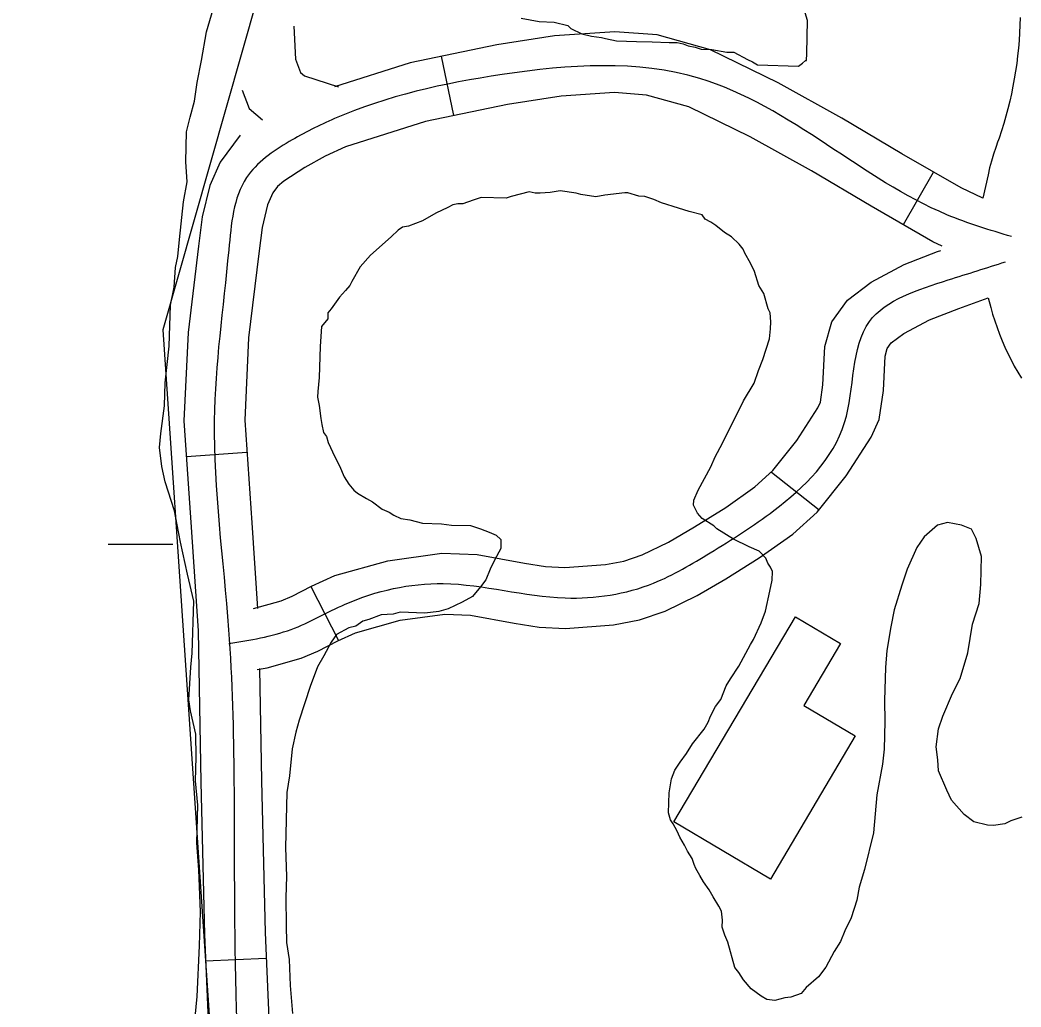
# Model space of a CAD drawing. Extents: x 3263578 to 3301413, y 764927 to 798602.
# Drawn here: x 3293880.5 to 3294375.3, y 785609.9 to 786097.8 of the extents above; entities that cross this region are included whole.
import ezdxf

# ---------------------------------------------------------------- set-up
doc = ezdxf.new("R2010")
doc.units = 0
for name, color, linetype in [('V-BLDG-OTLN', 7, 'Continuous'), ('V-ROAD-CNTR', 7, 'Continuous'), ('V-SITE-VEGE', 7, 'Continuous'), ('V-WETL-SWMP', 7, 'Continuous')]:
    doc.layers.add(name, color=color, linetype=linetype)

msp = doc.modelspace()

# ---------------------------------------------------------------- linework, layer by layer
at = {"layer": 'V-BLDG-OTLN'}
msp.add_lwpolyline([(3294203.72, 785701.39), (3294263.84, 785802.78), (3294286.08, 785789.58), (3294267.98, 785759.04), (3294293.38, 785743.98), (3294251.38, 785673.13)], close=True, dxfattribs=at)
at = {"layer": 'V-ROAD-CNTR'}
for p, q in [((3294094.87, 786050.55), (3294088.73, 786079.92)), ((3294317.13, 785996.68), (3294332.1, 786022.67)), ((3293992.63, 785883.98), (3293962.7, 785881.9)), ((3294251.94, 785874.3), (3294275.43, 785855.63)), ((3294024.15, 785817.8), (3294037.97, 785791.17)), ((3294002.13, 785633.84), (3293972.16, 785632.53))]:
    msp.add_line(p, q, dxfattribs=at)
for points in [[(3294374.86, 786099), (3294374.75, 786095.21), (3294374.58, 786091.42), (3294374.33, 786087.63), (3294374.01, 786083.85), (3294373.61, 786080.07), (3294373.14, 786076.31), (3294372.59, 786072.55), (3294371.97, 786068.81), (3294371.28, 786065.08), (3294370.52, 786061.36), (3294369.68, 786057.66), (3294368.77, 786053.97), (3294367.79, 786050.31), (3294366.74, 786046.66), (3294365.61, 786043.03), (3294364.41, 786039.39), (3294363.84, 786037.77)], [(3294015.76, 786094.74), (3294016.64, 786078.54), (3294019.16, 786071.81), (3294021.07, 786070.17), (3294037.89, 786064.76)], [(3294356.49, 786009.81), (3294345.63, 786014.88), (3294316.36, 786031.74), (3294286.65, 786049.31), (3294255.29, 786066.73), (3294221.8, 786083.06), (3294195.46, 786090.43), (3294174.48, 786092.02), (3294144.69, 786090.08), (3294116.09, 786085.64), (3294073.24, 786076.68), (3294035.9, 786064.84)], [(3293990.35, 786063.19), (3293993.77, 786054.07), (3294000.32, 786048.45)], [(3294336.36, 785986.1), (3294331.77, 785988.24), (3294301.24, 786005.83), (3294271.73, 786023.28), (3294241.42, 786040.12), (3294211.1, 786054.9), (3294190.23, 786060.74), (3294174.32, 786061.95), (3294147.98, 786060.23), (3294121.46, 786056.11), (3294080.86, 786047.63), (3294041.33, 786035.09), (3294031.29, 786030.52), (3294021.25, 786024.86), (3294010.85, 786018.23), (3294007.78, 786015.49), (3294005.44, 786012.32), (3294002.79, 786006.39), (3294000.14, 785995.2), (3293998.53, 785982.38), (3293993.42, 785940.79), (3293991.51, 785900.02), (3293995.04, 785849.18), (3293997.88, 785806.99)], [(3293989.22, 786040.89), (3293979.37, 786027.5), (3293974.25, 786016.07), (3293970.57, 786000.54), (3293968.75, 785986.08), (3293963.51, 785943.32), (3293961.47, 785899.68), (3293965.11, 785847.14), (3293968.57, 785795.81), (3293969.8, 785721.05), (3293971.58, 785645.74), (3293976.82, 785525.92), (3293983.23, 785406.22), (3293990.85, 785286.32), (3293998.54, 785166.52), (3294003.88, 785077.66), (3294005.27, 785053.09)], [(3294363.88, 786037.86), (3294362.78, 786034.76), (3294361.69, 786031.45), (3294360.7, 786028.1), (3294359.79, 786024.74), (3294358.97, 786021.35), (3294356.49, 786009.81)], [(3293995.89, 785806.88), (3294009.51, 785810.76), (3294014.95, 785813.02), (3294024.54, 785818), (3294036.1, 785823.2), (3294062.23, 785830.55), (3294088.98, 785834.27), (3294106.41, 785833.53), (3294129.84, 785829.26), (3294140.16, 785827.62), (3294149.73, 785827.15), (3294169.9, 785828.6), (3294178.99, 785830.38), (3294187.99, 785833.38), (3294200.97, 785839.72), (3294213.84, 785847.26), (3294229.33, 785856.91), (3294243.74, 785867.07), (3294252.58, 785875.1), (3294264.46, 785890.04), (3294274.87, 785906.05), (3294276.13, 785908.87), (3294277.4, 785917.56), (3294278.34, 785936.37), (3294281.7, 785948.66), (3294289.53, 785959.41), (3294301.25, 785968.31), (3294317.6, 785976.95), (3294334, 785983.38), (3294335.57, 785983.94)], [(3293997.76, 785776.76), (3294002.55, 785777.58), (3294019.42, 785782.39), (3294027.63, 785785.8), (3294037.61, 785790.98), (3294046.37, 785794.92), (3294068.39, 785801.12), (3294090.42, 785804.18), (3294103.07, 785803.65), (3294124.8, 785799.68), (3294137.06, 785797.74), (3294150.06, 785797.09), (3294173.88, 785798.81), (3294186.65, 785801.32), (3294199.36, 785805.54), (3294215.15, 785813.26), (3294229.35, 785821.58), (3294245.92, 785831.9), (3294262.54, 785843.62), (3294274.55, 785854.53), (3294288.83, 785872.49), (3294301.29, 785891.65), (3294305.21, 785900.4), (3294307.29, 785914.63), (3294308.14, 785931.6), (3294309.19, 785935.45), (3294311.18, 785938.19), (3294317.43, 785942.92), (3294330.13, 785949.63), (3294344.48, 785955.27), (3294359.11, 785960.44)], [(3294359.11, 785960.44), (3294360.31, 785955.79), (3294361.27, 785952.44), (3294362.32, 785949.11), (3294363.45, 785945.81), (3294364.66, 785942.55), (3294365.96, 785939.31), (3294367.34, 785936.11), (3294368.81, 785932.95), (3294370.35, 785929.82), (3294371.98, 785926.74), (3294373.68, 785923.7), (3294375.47, 785920.7)], [(3293998.88, 785777.23), (3293999.8, 785721.65), (3294001.56, 785646.75), (3294006.78, 785527.37), (3294013.18, 785407.98), (3294020.79, 785288.23), (3294028.48, 785168.38), (3294033.82, 785079.41), (3294038.89, 784990.17), (3294039.84, 784939.89), (3294040, 784890.69), (3294042.48, 784868.7), (3294045.22, 784844.92), (3294044.74, 784827.99), (3294040.69, 784803.75), (3294032.89, 784780.06), (3294015.83, 784742.76), (3293996.52, 784707.87), (3293966.11, 784659.77), (3293936.71, 784612.05), (3293914.79, 784572.56), (3293893.76, 784532.19)]]:
    msp.add_lwpolyline(points, dxfattribs=at)
for points in [[(3294370.58, 785990.76), (3294338.7, 786001.56), (3294279.19, 786036.29), (3294216.45, 786068.98), (3294118.77, 786070.87), (3294035.94, 786049.12), (3294013.53, 786037.73), (3293992.41, 786019.91), (3293983.64, 785984.23), (3293976.49, 785899.85), (3293983.56, 785796.44), (3293986.57, 785646.24), (3293998.2, 785407.1), (3294013.51, 785167.45), (3294023.9, 784989.6), (3294025, 784889.82), (3294030.2, 784844.27), (3294018.9, 784785.55), (3293983.61, 784715.52), (3293923.76, 784619.63), (3293880.46, 784539.12)], [(3293983.7, 785789.59), (3294014.47, 785796.58), (3294041.24, 785809.06), (3294089.7, 785819.22), (3294149.89, 785812.12), (3294193.67, 785819.46), (3294221.6, 785834.42), (3294253.14, 785855.35), (3294288.08, 785898.85), (3294300.35, 785948.8), (3294339.24, 785969.32), (3294367.58, 785978.31)]]:
    msp.add_spline(points, degree=3, dxfattribs=at)
at = {"layer": 'V-SITE-VEGE'}
for p, q in [((3294269.82, 786097.61), (3294266.67, 786108.06)), ((3293972.63, 786092.02), (3293975.92, 786103.27)), ((3294128.25, 786098.8), (3294137.08, 786097.06)), ((3294137.08, 786097.06), (3294144.47, 786096.85)), ((3294144.47, 786096.85), (3294151.33, 786095.16)), ((3294269.34, 786081.34), (3294269.82, 786097.61)), ((3293970.24, 786077.78), (3293972.63, 786092.02)), ((3294151.33, 786095.16), (3294152.77, 786093.64)), ((3294152.77, 786093.64), (3294158.12, 786091.02)), ((3294158.12, 786091.02), (3294163.02, 786089.89)), ((3294163.02, 786089.89), (3294167.93, 786089.25)), ((3294167.93, 786089.25), (3294169.89, 786088.7)), ((3294169.89, 786088.7), (3294175.28, 786087.55)), ((3294175.28, 786087.55), (3294185.14, 786087.27)), ((3294185.14, 786087.27), (3294193.03, 786087.03)), ((3294193.03, 786087.03), (3294201.41, 786086.79)), ((3294201.41, 786086.79), (3294205.35, 786086.67)), ((3294205.35, 786086.67), (3294208.3, 786086.09)), ((3294208.3, 786086.09), (3294210.73, 786085.03)), ((3294210.73, 786085.03), (3294214.17, 786084.44)), ((3294214.17, 786084.44), (3294217.1, 786083.36)), ((3294217.1, 786083.36), (3294222.52, 786083.21)), ((3294222.52, 786083.21), (3294229.89, 786082)), ((3294229.89, 786082), (3294233.34, 786081.91)), ((3294233.34, 786081.91), (3294240.14, 786078.25)), ((3294269.24, 786077.89), (3294269.34, 786081.34)), ((3293967.95, 786066.99), (3293970.24, 786077.78)), ((3294240.14, 786078.25), (3294242.58, 786077.19)), ((3294242.58, 786077.19), (3294245, 786075.64)), ((3294265.21, 786075.05), (3294267.22, 786076.47)), ((3294267.22, 786076.47), (3294268.75, 786077.9)), ((3294268.75, 786077.9), (3294269.24, 786077.89)), ((3294245, 786075.64), (3294265.21, 786075.05)), ((3293966.69, 786057.66), (3293967.95, 786066.99)), ((3293964.49, 786049.83), (3293966.69, 786057.66)), ((3293962.79, 786042.48), (3293964.49, 786049.83)), ((3293962.36, 786027.69), (3293962.79, 786042.48)), ((3293963.05, 786017.8), (3293962.36, 786027.69)), ((3293961.29, 786007.98), (3293963.05, 786017.8)), ((3294132.14, 786012.84), (3294123.2, 786010.63)), ((3294135.08, 786012.26), (3294132.14, 786012.84)), ((3294137.55, 786012.19), (3294135.08, 786012.26)), ((3294142.5, 786012.53), (3294137.55, 786012.19)), ((3294147.45, 786013.38), (3294142.5, 786012.53)), ((3294155.31, 786012.16), (3294147.45, 786013.38)), ((3294157.76, 786011.59), (3294155.31, 786012.16)), ((3294179.5, 786012.44), (3294169.59, 786011.25)), ((3294180.97, 786012.39), (3294179.5, 786012.44)), ((3294186.35, 786010.75), (3294180.97, 786012.39)), ((3293959.26, 785989.29), (3293961.29, 786007.98)), ((3294096.94, 786006.96), (3294094.46, 786006.54)), ((3294099.4, 786006.89), (3294096.94, 786006.96)), ((3294104.39, 786008.72), (3294099.4, 786006.89)), ((3294108.38, 786010.08), (3294104.39, 786008.72)), ((3294120.7, 786009.72), (3294108.38, 786010.08)), ((3294123.2, 786010.63), (3294120.7, 786009.72)), ((3294165.13, 786010.39), (3294157.76, 786011.59)), ((3294169.59, 786011.25), (3294165.13, 786010.39)), ((3294189.31, 786010.67), (3294186.35, 786010.75)), ((3294193.7, 786009.06), (3294189.31, 786010.67)), ((3294197.6, 786007.46), (3294193.7, 786009.06)), ((3294205.91, 786004.75), (3294197.6, 786007.46)), ((3294085.95, 786002.35), (3294079.43, 785998.59)), ((3294091.95, 786005.14), (3294085.95, 786002.35)), ((3294094.46, 786006.54), (3294091.95, 786005.14)), ((3294211.29, 786003.11), (3294205.91, 786004.75)), ((3294217.66, 786001.45), (3294211.29, 786003.11)), ((3294079.43, 785998.59), (3294072.44, 785995.84)), ((3294219.08, 785999.43), (3294217.66, 786001.45)), ((3294221.99, 785997.87), (3294219.08, 785999.43)), ((3294224.41, 785996.32), (3294221.99, 785997.87)), ((3294067.45, 785994.01), (3294063.9, 785990.66)), ((3294069.46, 785995.43), (3294067.45, 785994.01)), ((3294072.44, 785995.84), (3294069.46, 785995.43)), ((3294228.75, 785992.74), (3294224.41, 785996.32)), ((3294232.14, 785990.66), (3294228.75, 785992.74)), ((3293958.52, 785980.93), (3293959.26, 785989.29)), ((3294063.9, 785990.66), (3294053.76, 785981.59)), ((3294235.98, 785987.1), (3294232.14, 785990.66)), ((3294237.88, 785984.57), (3294235.98, 785987.1)), ((3294238.81, 785982.57), (3294237.88, 785984.57)), ((3294241.62, 785977.56), (3294238.81, 785982.57)), ((3293957.37, 785975.53), (3293958.52, 785980.93)), ((3294053.76, 785981.59), (3294048.66, 785975.82)), ((3294243.48, 785973.55), (3294241.62, 785977.56)), ((3293956.59, 785965.69), (3293957.37, 785975.53)), ((3294048.66, 785975.82), (3294044.5, 785968.54)), ((3294245.74, 785966.58), (3294243.48, 785973.55)), ((3294044.5, 785968.54), (3294043.46, 785966.59)), ((3293954.85, 785956.86), (3293956.59, 785965.69)), ((3294041.41, 785964.19), (3294038.35, 785960.82)), ((3294043.46, 785966.59), (3294041.41, 785964.19)), ((3294248.09, 785962.57), (3294245.74, 785966.58)), ((3294250.34, 785955.1), (3294248.09, 785962.57)), ((3294038.35, 785960.82), (3294034.23, 785955.02)), ((3293954.26, 785936.65), (3293954.85, 785956.86)), ((3294032.7, 785953.09), (3294032.61, 785950.14)), ((3294034.23, 785955.02), (3294032.7, 785953.09)), ((3294251.27, 785953.1), (3294250.34, 785955.1)), ((3294251.63, 785948.65), (3294251.27, 785953.1)), ((3294032.61, 785950.14), (3294029.54, 785946.28)), ((3294251.53, 785945.2), (3294251.63, 785948.65)), ((3294029.54, 785946.28), (3294028.76, 785936.43)), ((3294250.89, 785940.28), (3294251.53, 785945.2)), ((3294247.63, 785930.01), (3294250.89, 785940.28)), ((3293952.25, 785918.45), (3293954.26, 785936.65)), ((3294028.76, 785936.43), (3294028.31, 785921.15)), ((3294245.5, 785924.65), (3294247.63, 785930.01)), ((3294243.34, 785918.3), (3294245.5, 785924.65)), ((3293951.91, 785907.11), (3293952.25, 785918.45)), ((3294028.31, 785921.15), (3294027.61, 785914.27)), ((3294238.15, 785909.57), (3294243.34, 785918.3)), ((3294027.61, 785914.27), (3294027.52, 785911.31)), ((3294027.52, 785911.31), (3294028.39, 785907.34)), ((3294227.67, 785888.66), (3294238.15, 785909.57)), ((3293950.03, 785893.35), (3293951.91, 785907.11)), ((3294028.39, 785907.34), (3294029.19, 785900.9)), ((3294029.19, 785900.9), (3294029.6, 785897.93)), ((3294029.6, 785897.93), (3294030.47, 785893.95)), ((3293949.33, 785886.46), (3293950.03, 785893.35)), ((3294030.47, 785893.95), (3294031.89, 785891.94)), ((3294031.89, 785891.94), (3294032.79, 785888.95)), ((3294032.79, 785888.95), (3294036.04, 785881.95)), ((3294224.02, 785881.86), (3294227.67, 785888.66)), ((3293950.54, 785877.06), (3293949.33, 785886.46)), ((3294036.04, 785881.95), (3294038.37, 785877.44)), ((3294221.9, 785876.99), (3294224.02, 785881.86)), ((3293952.29, 785869.6), (3293950.54, 785877.06)), ((3294038.37, 785877.44), (3294040.68, 785871.95)), ((3294215.64, 785865.33), (3294221.9, 785876.99)), ((3293956.8, 785855.16), (3293952.29, 785869.6)), ((3294040.68, 785871.95), (3294043.04, 785868.42)), ((3294043.04, 785868.42), (3294045.42, 785865.39)), ((3294045.42, 785865.39), (3294047.35, 785863.85)), ((3294047.35, 785863.85), (3294051.71, 785861.26)), ((3294213.52, 785860.46), (3294215.64, 785865.33)), ((3294051.71, 785861.26), (3294054.63, 785859.69)), ((3294054.63, 785859.69), (3294059.46, 785856.1)), ((3294213.45, 785858), (3294213.52, 785860.46)), ((3293958.08, 785848.22), (3293956.8, 785855.16)), ((3294059.46, 785856.1), (3294062.86, 785854.52)), ((3294062.86, 785854.52), (3294065.28, 785852.97)), ((3294215.3, 785853.99), (3294213.45, 785858)), ((3294217.7, 785851.46), (3294215.3, 785853.99)), ((3294065.28, 785852.97), (3294068.69, 785851.39)), ((3294068.69, 785851.39), (3294073.11, 785850.77)), ((3294073.11, 785850.77), (3294079.48, 785849.1)), ((3294079.48, 785849.1), (3294088.84, 785848.82)), ((3294088.84, 785848.82), (3294093.76, 785848.18)), ((3294223.51, 785847.83), (3294217.7, 785851.46)), ((3294339.01, 785849.38), (3294334.04, 785848.04)), ((3294345.88, 785848.19), (3294339.01, 785849.38)), ((3293959.81, 785839.78), (3293958.08, 785848.22)), ((3294093.76, 785848.18), (3294103.13, 785847.91)), ((3294103.13, 785847.91), (3294108.01, 785846.29)), ((3294108.01, 785846.29), (3294112.41, 785844.68)), ((3294112.41, 785844.68), (3294115.81, 785843.1)), ((3294224.95, 785846.31), (3294223.51, 785847.83)), ((3294233.18, 785841.14), (3294224.95, 785846.31)), ((3294334.04, 785848.04), (3294327.46, 785842.32)), ((3294350.75, 785846.07), (3294345.88, 785848.19)), ((3294353.09, 785841.57), (3294350.75, 785846.07)), ((3293963.29, 785823.89), (3293959.81, 785839.78)), ((3294115.81, 785843.1), (3294118.22, 785841.05)), ((3294118.22, 785841.05), (3294118.09, 785836.62)), ((3294240.97, 785837.45), (3294233.18, 785841.14)), ((3294327.46, 785842.32), (3294323.84, 785836.99)), ((3294355.79, 785832.6), (3294353.09, 785841.57)), ((3294118.09, 785836.62), (3294114.96, 785830.79)), ((3294245.84, 785835.33), (3294240.97, 785837.45)), ((3294249.19, 785831.78), (3294245.84, 785835.33)), ((3294323.84, 785836.99), (3294319.09, 785826.28)), ((3294114.96, 785830.79), (3294112.86, 785826.41)), ((3294250.1, 785829.29), (3294249.19, 785831.78)), ((3294251.52, 785827.27), (3294250.1, 785829.29)), ((3294355.38, 785818.8), (3294355.79, 785832.6)), ((3293966.34, 785810.48), (3293963.29, 785823.89)), ((3294112.86, 785826.41), (3294110.73, 785821.04)), ((3294252.45, 785825.27), (3294251.52, 785827.27)), ((3294252.32, 785820.84), (3294252.45, 785825.27)), ((3294319.09, 785826.28), (3294316.39, 785818.46)), ((3294110.73, 785821.04), (3294108.16, 785817.66)), ((3294251.18, 785815.44), (3294252.32, 785820.84)), ((3294354.61, 785809.45), (3294355.38, 785818.8)), ((3294108.16, 785817.66), (3294104.07, 785812.85)), ((3294248.92, 785805.64), (3294251.18, 785815.44)), ((3294316.39, 785818.46), (3294312.58, 785806.24)), ((3293965.59, 785784.84), (3293966.34, 785810.48)), ((3294099.06, 785810.04), (3294092.05, 785806.79)), ((3294104.07, 785812.85), (3294099.06, 785810.04)), ((3294351.35, 785799.18), (3294354.61, 785809.45)), ((3294064.84, 785804.13), (3294058.91, 785803.81)), ((3294068.32, 785805.02), (3294064.84, 785804.13)), ((3294080.64, 785804.66), (3294068.32, 785805.02)), ((3294087.57, 785805.44), (3294080.64, 785804.66)), ((3294092.05, 785806.79), (3294087.57, 785805.44)), ((3294246.77, 785799.78), (3294248.92, 785805.64)), ((3294312.58, 785806.24), (3294310.86, 785797.9)), ((3294049.93, 785800.62), (3294046.41, 785798.26)), ((3294052.92, 785801.52), (3294049.93, 785800.62)), ((3294058.91, 785803.81), (3294052.92, 785801.52)), ((3294243.08, 785791.51), (3294246.77, 785799.78)), ((3294348.96, 785784.95), (3294351.35, 785799.18)), ((3294036.91, 785794.1), (3294034.33, 785790.23)), ((3294042.93, 785797.37), (3294036.91, 785794.1)), ((3294046.41, 785798.26), (3294042.93, 785797.37)), ((3294310.86, 785797.9), (3294309.03, 785786.11)), ((3294034.33, 785790.23), (3294030.68, 785783.43)), ((3294235.78, 785778.4), (3294241.52, 785789.08)), ((3294241.52, 785789.08), (3294243.08, 785791.51)), ((3293964.9, 785777.96), (3293965.59, 785784.84)), ((3294309.03, 785786.11), (3294308.29, 785777.75)), ((3294345.14, 785772.23), (3294348.96, 785784.95)), ((3294030.68, 785783.43), (3294027.56, 785778.09)), ((3293963.93, 785761.7), (3293964.9, 785777.96)), ((3294027.56, 785778.09), (3294023.82, 785768.33)), ((3294231.65, 785772.1), (3294235.78, 785778.4)), ((3294308.29, 785777.75), (3294307.81, 785761.48)), ((3294229.58, 785768.71), (3294231.65, 785772.1)), ((3294341.47, 785764.94), (3294345.14, 785772.23)), ((3294023.82, 785768.33), (3294018.4, 785751.72)), ((3294226.91, 785761.88), (3294229.58, 785768.71)), ((3294336.7, 785753.73), (3294341.47, 785764.94)), ((3293964.76, 785756.25), (3293963.93, 785761.7)), ((3294224.34, 785758.5), (3294226.91, 785761.88)), ((3294307.81, 785761.48), (3294308, 785751.12)), ((3293967.38, 785744.83), (3293964.76, 785756.25)), ((3294221.73, 785753.65), (3294224.34, 785758.5)), ((3294018.4, 785751.72), (3294016.75, 785745.84)), ((3294218.59, 785747.32), (3294220.66, 785750.72)), ((3294220.66, 785750.72), (3294221.73, 785753.65)), ((3294308, 785751.12), (3294307.6, 785737.31)), ((3294334.54, 785747.38), (3294336.7, 785753.73)), ((3293967.54, 785733.47), (3293967.38, 785744.83)), ((3294016.75, 785745.84), (3294015.02, 785737.51)), ((3294212.95, 785740.09), (3294218.59, 785747.32)), ((3294333.29, 785738.53), (3294334.54, 785747.38)), ((3294209.85, 785735.24), (3294212.95, 785740.09)), ((3294015.02, 785737.51), (3294013.65, 785724.23)), ((3294206.76, 785730.9), (3294209.85, 785735.24)), ((3294307.6, 785737.31), (3294306.89, 785729.93)), ((3294334.09, 785732.09), (3294333.29, 785738.53)), ((3293967.19, 785721.64), (3293967.54, 785733.47)), ((3294204.18, 785727.02), (3294206.76, 785730.9)), ((3294306.89, 785729.93), (3294303.98, 785714.72)), ((3294334.42, 785726.66), (3294334.09, 785732.09)), ((3294202.57, 785722.63), (3294204.18, 785727.02)), ((3294338.59, 785717.16), (3294334.42, 785726.66)), ((3293968.33, 785709.77), (3293967.19, 785721.64)), ((3294013.65, 785724.23), (3294012.42, 785715.88)), ((3294201.38, 785715.76), (3294202.57, 785722.63)), ((3294012.42, 785715.88), (3294011.62, 785688.76)), ((3294201.09, 785705.9), (3294201.38, 785715.76)), ((3294340.91, 785712.16), (3294338.59, 785717.16)), ((3294303.98, 785714.72), (3294302.44, 785696.02)), ((3294347.11, 785705.07), (3294340.91, 785712.16)), ((3293967.78, 785691.04), (3293968.33, 785709.77)), ((3294201.98, 785702.42), (3294201.09, 785705.9)), ((3294351.94, 785701.48), (3294347.11, 785705.07)), ((3294203.4, 785700.4), (3294201.98, 785702.42)), ((3294205.27, 785696.9), (3294203.4, 785700.4)), ((3294358.8, 785699.79), (3294351.94, 785701.48)), ((3294367.21, 785700.53), (3294361.76, 785699.71)), ((3294370.21, 785701.92), (3294367.21, 785700.53)), ((3294375.69, 785703.74), (3294370.21, 785701.92)), ((3294206.66, 785693.9), (3294205.27, 785696.9)), ((3294302.44, 785696.02), (3294297.96, 785677.9)), ((3294361.76, 785699.71), (3294358.8, 785699.79)), ((3293968.86, 785677.68), (3293967.78, 785691.04)), ((3294209.01, 785689.88), (3294206.66, 785693.9)), ((3294011.62, 785688.76), (3294012.19, 785674.44)), ((3294210.4, 785686.88), (3294209.01, 785689.88)), ((3294212.77, 785683.35), (3294210.4, 785686.88)), ((3294213.67, 785680.37), (3294212.77, 785683.35)), ((3294214.59, 785678.37), (3294213.67, 785680.37)), ((3293969.74, 785656.93), (3293968.86, 785677.68)), ((3294216.46, 785674.86), (3294214.59, 785678.37)), ((3294297.96, 785677.9), (3294295.24, 785669.09)), ((3294012.19, 785674.44), (3294011.89, 785664.08)), ((3294218.35, 785671.84), (3294216.46, 785674.86)), ((3294221.19, 785667.81), (3294218.35, 785671.84)), ((3294223.06, 785664.3), (3294221.19, 785667.81)), ((3294295.24, 785669.09), (3294294.06, 785662.71)), ((3294011.89, 785664.08), (3294011.97, 785650.27)), ((3294225.89, 785659.78), (3294223.06, 785664.3)), ((3294294.06, 785662.71), (3294291.34, 785653.91)), ((3293969.24, 785640.17), (3293969.74, 785656.93)), ((3294227.29, 785657.27), (3294225.89, 785659.78)), ((3294227.66, 785652.82), (3294227.29, 785657.27)), ((3294227.56, 785649.37), (3294227.66, 785652.82)), ((3294291.34, 785653.91), (3294288.19, 785647.59)), ((3294011.97, 785650.27), (3294012.22, 785641.87)), ((3294228.92, 785645.38), (3294227.56, 785649.37)), ((3294288.19, 785647.59), (3294286.06, 785642.23)), ((3294012.22, 785641.87), (3294013.45, 785633.45)), ((3294230.3, 785641.89), (3294228.92, 785645.38)), ((3294233.88, 785629.45), (3294230.3, 785641.89)), ((3294286.06, 785642.23), (3294282.96, 785637.38)), ((3293968.01, 785615.05), (3293969.24, 785640.17)), ((3294282.96, 785637.38), (3294278.78, 785629.61)), ((3294013.45, 785633.45), (3294014.06, 785620.6)), ((3294235.78, 785626.93), (3294233.88, 785629.45)), ((3294238.14, 785623.4), (3294235.78, 785626.93)), ((3294278.78, 785629.61), (3294275.19, 785624.79)), ((3294241.96, 785618.85), (3294238.14, 785623.4)), ((3294275.19, 785624.79), (3294269.11, 785619.54)), ((3294014.06, 785620.6), (3294015.14, 785606.76)), ((3294246.79, 785615.26), (3294241.96, 785618.85)), ((3294266.56, 785616.65), (3294261.58, 785614.82)), ((3294269.11, 785619.54), (3294266.56, 785616.65)), ((3293966.58, 785599.79), (3293968.01, 785615.05)), ((3294249.7, 785613.69), (3294246.79, 785615.26)), ((3294253.63, 785613.08), (3294249.7, 785613.69)), ((3294258.6, 785614.42), (3294253.63, 785613.08)), ((3294261.58, 785614.82), (3294258.6, 785614.42))]:
    msp.add_line(p, q, dxfattribs=at)
at = {"layer": 'V-WETL-SWMP'}
for p, q in [((3293999.61, 786115.01), (3293951.06, 785944.62)), ((3293951.06, 785944.62), (3293990.77, 785356.28)), ((3293924.07, 785838.65), (3293956.07, 785838.65))]:
    msp.add_line(p, q, dxfattribs=at)

doc.saveas('drawing.dxf')
